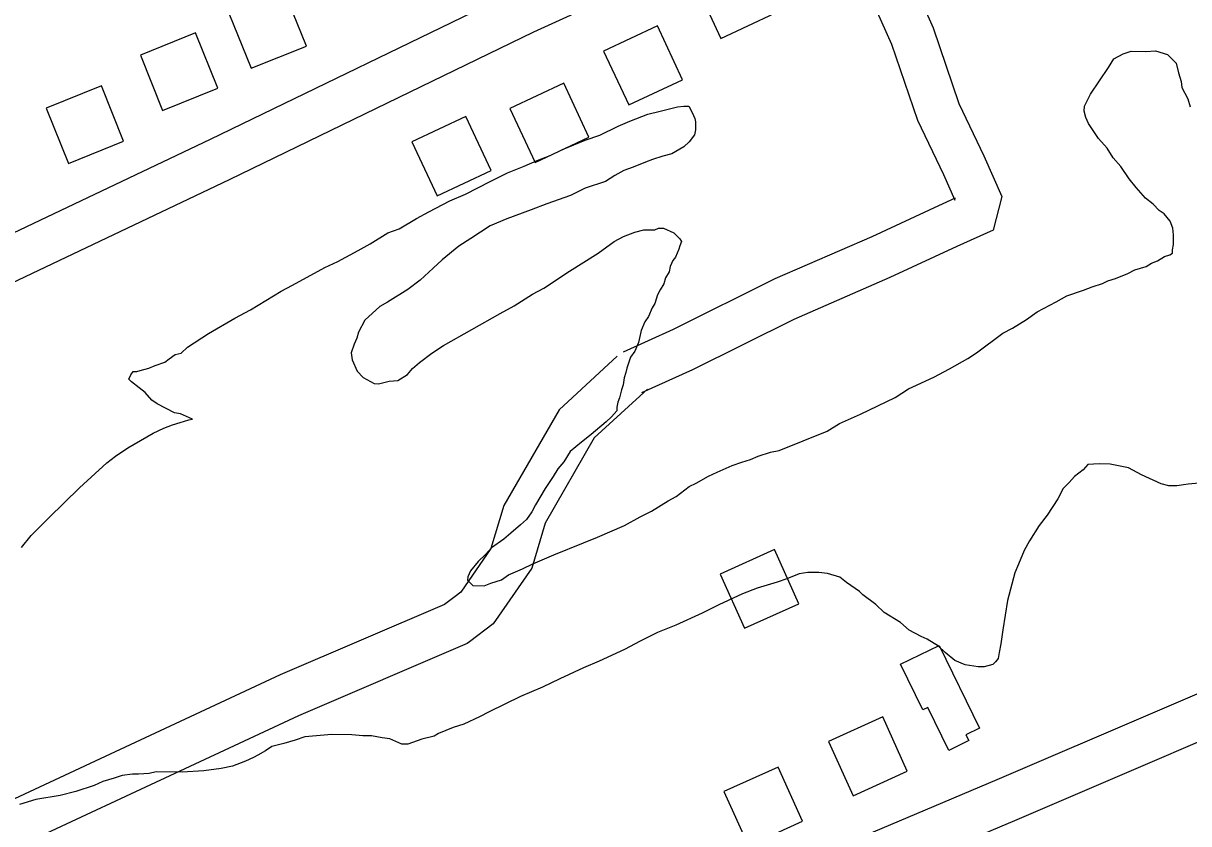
# Model space of a CAD drawing. Extents: x 3567028 to 3605064, y 510945 to 536587.
# Drawn here: x 3572503 to 3573286, y 532915 to 533452 of the extents above; entities that cross this region are included whole.
import ezdxf

# ---------------------------------------------------------------- set-up
doc = ezdxf.new("R2010")
doc.units = 0
for name, color, linetype in [('V-BLDG-OTLN', 7, 'Continuous'), ('V-ROAD-CNTR', 7, 'Continuous'), ('V-SITE-VEGE', 7, 'Continuous')]:
    doc.layers.add(name, color=color, linetype=linetype)

msp = doc.modelspace()

# ---------------------------------------------------------------- linework, layer by layer
at = {"layer": 'V-BLDG-OTLN'}
for points in [[(3572990.81, 533495.42), (3572954.6, 533478.43), (3572971.58, 533442.22), (3573007.8, 533459.2)], [(3572655.79, 533422.12), (3572692.89, 533437.06), (3572677.95, 533474.17), (3572640.85, 533459.23)], [(3572928.81, 533450.71), (3572892.6, 533433.72), (3572909.58, 533397.51), (3572945.8, 533414.49)], [(3572596.24, 533393.87), (3572633.35, 533408.81), (3572618.41, 533445.92), (3572581.3, 533430.98)], [(3572532.97, 533358.25), (3572570.07, 533373.18), (3572555.13, 533410.29), (3572518.03, 533395.35)], [(3572865.86, 533412.15), (3572829.65, 533395.16), (3572846.63, 533358.95), (3572882.85, 533375.94)], [(3572800.09, 533389.7), (3572763.88, 533372.71), (3572780.86, 533336.5), (3572817.08, 533353.49)], [(3572987.49, 533045.95), (3573023.94, 533062.43), (3573007.46, 533098.87), (3572971.01, 533082.4)], [(3573118.24, 533034.45), (3573145.36, 532978.89), (3573136.17, 532974.41), (3573138.07, 532970.51), (3573124.64, 532963.95), (3573110.54, 532992.83), (3573107.22, 532991.21), (3573092.3, 533021.79)], [(3573060.35, 532933.5), (3573096.79, 532949.98), (3573080.32, 532986.43), (3573043.87, 532969.95)], [(3572990.01, 532899.85), (3573026.45, 532916.33), (3573009.98, 532952.78), (3572973.53, 532936.3)]]:
    msp.add_lwpolyline(points, close=True, dxfattribs=at)
at = {"layer": 'V-ROAD-CNTR'}
for points in [[(3572980.02, 533691.76), (3572967.36, 533665.71), (3572949.55, 533609.31), (3572937.08, 533574.99), (3572925.15, 533539.8), (3572901.61, 533511.8), (3572872.62, 533491.63), (3572832.82, 533473.47), (3572628.13, 533374.3), (3572261.9, 533200.35), (3571962.72, 533059.97), (3571648.02, 532911.18), (3571428.58, 532806.21)], [(3572973.81, 533588.23), (3573006.86, 533576.75), (3573047.96, 533555.36), (3573074.4, 533528.85), (3573092.84, 533497.32), (3573114.22, 533449.22), (3573131.45, 533398.55), (3573148.28, 533363.28), (3573160.46, 533336.08), (3573154.45, 533313.49), (3573130.22, 533302.44), (3573085.16, 533281.64), (3573020.53, 533253.42), (3572952.34, 533219.55), (3572918.23, 533204.09)], [(3572963.67, 533560), (3572951.75, 533524.82), (3572922.01, 533489.44), (3572887.53, 533465.46), (3572845.59, 533446.32), (3572641.1, 533347.25), (3572274.71, 533173.22), (3571975.51, 533032.83), (3571660.9, 532884.08), (3571441.42, 532779.1)], [(3572963.67, 533560), (3572994.94, 533549.13), (3573029.99, 533530.89), (3573050.44, 533510.38), (3573066.1, 533483.61), (3573086.26, 533438.28), (3573103.62, 533387.22), (3573121.05, 533350.69), (3573128.73, 533333.52), (3573129.1, 533334.91), (3573117.71, 533329.71), (3573072.87, 533309.01), (3573007.85, 533280.62), (3572939.47, 533246.65), (3572905.85, 533231.42)], [(3574040.98, 533360.79), (3573990.9, 533328.21), (3573925.08, 533298.59), (3573736.74, 533213.29), (3573498.19, 533091.99), (3573442.42, 533064.93), (3573369.43, 533035.19), (3573157.04, 532944.16), (3572863.7, 532820.23), (3572762.62, 532774.76), (3572707.47, 532750.86), (3572530.05, 532663.2), (3572246.39, 532510), (3571949.43, 532354.54), (3571809.58, 532286.93), (3571576.89, 532162.73), (3571098.11, 531911.81)], [(3574047.2, 533329.04), (3574005.32, 533301.8), (3573937.42, 533271.24), (3573749.73, 533186.24), (3573511.53, 533065.12), (3573454.64, 533037.51), (3573381, 533007.51), (3573168.79, 532916.56), (3572875.69, 532792.73), (3572774.74, 532747.32), (3572720.09, 532723.63), (3572543.82, 532636.55), (3572260.48, 532483.52), (3571962.92, 532327.74), (3571823.18, 532260.18), (3571590.91, 532136.21), (3571101.32, 531879.62)], [(3572901.89, 533228.8), (3572862.73, 533192.78), (3572825.58, 533128.43), (3572816.99, 533099.58), (3572796.63, 533070.13), (3572792.81, 533067.26)], [(3572922.19, 533206.71), (3572886.42, 533173.81), (3572853.33, 533116.49), (3572844.38, 533086.45), (3572818.55, 533049.07), (3572802.47, 533036.98)], [(3572792.81, 533067.26), (3572785.76, 533061.95), (3572675.36, 533014.67), (3572412.47, 532892.22), (3572166.34, 532779.42), (3571887.33, 532647.94), (3571689.44, 532547.99), (3571562.85, 532486.88), (3571538.87, 532476.36)], [(3572802.47, 533036.98), (3572800.9, 533035.8), (3572687.6, 532987.27), (3572425.06, 532864.99), (3572178.99, 532752.21), (3571900.49, 532620.98), (3571702.73, 532521.09), (3571575.4, 532459.63), (3571553.77, 532450.13)]]:
    msp.add_lwpolyline(points, dxfattribs=at)
at = {"layer": 'V-SITE-VEGE'}
for p, q in [((3573235.55, 533428.54), (3573242.02, 533431.95)), ((3573242.02, 533431.95), (3573247.29, 533433.61)), ((3573247.29, 533433.61), (3573257.2, 533433.47)), ((3573257.2, 533433.47), (3573263.62, 533433.96)), ((3573263.62, 533433.96), (3573271.74, 533431.51)), ((3573271.74, 533431.51), (3573277.48, 533425.59)), ((3573231.97, 533422.77), (3573235.55, 533428.54)), ((3573277.48, 533425.59), (3573279.14, 533419.15)), ((3573220.04, 533404.87), (3573231.97, 533422.77)), ((3573279.14, 533419.15), (3573280.8, 533413.3)), ((3573280.8, 533413.3), (3573281.32, 533409.21)), ((3573281.32, 533409.21), (3573285.29, 533401.57)), ((3573215.84, 533396.77), (3573220.04, 533404.87)), ((3573285.29, 533401.57), (3573286.96, 533396.3)), ((3572922.52, 533391.22), (3572930.71, 533393.43)), ((3572930.71, 533393.43), (3572942.41, 533396.17)), ((3572942.41, 533396.17), (3572946.5, 533396.69)), ((3572946.5, 533396.69), (3572950, 533396.64)), ((3572950, 533396.64), (3572952.27, 533392.52)), ((3572952.27, 533392.52), (3572953.96, 533388.42)), ((3573215.79, 533393.28), (3573215.84, 533396.77)), ((3573216.9, 533389.18), (3573215.79, 533393.28)), ((3572902.58, 533383.35), (3572910.21, 533386.73)), ((3572910.21, 533386.73), (3572922.52, 533391.22)), ((3572953.96, 533388.42), (3572954.5, 533386.08)), ((3572954.5, 533386.08), (3572954.43, 533380.83)), ((3573218.58, 533385.07), (3573216.9, 533389.18)), ((3573225.43, 533375.06), (3573218.58, 533385.07)), ((3572880.28, 533373.77), (3572890.24, 533377.12)), ((3572890.24, 533377.12), (3572902.58, 533383.35)), ((3572953.79, 533377.34), (3572950.22, 533372.73)), ((3572954.43, 533380.83), (3572953.79, 533377.34)), ((3572865.03, 533367.58), (3572880.28, 533373.77)), ((3572946.68, 533369.29), (3572938.45, 533364.74)), ((3572950.22, 533372.73), (3572946.68, 533369.29)), ((3573231.17, 533368.56), (3573225.43, 533375.06)), ((3572848.02, 533360.26), (3572856.81, 533363.62)), ((3572856.81, 533363.62), (3572865.03, 533367.58)), ((3572932.59, 533363.08), (3572925.56, 533360.86)), ((3572938.45, 533364.74), (3572932.59, 533363.08)), ((3573235.15, 533362.09), (3573231.17, 533368.56)), ((3573240.31, 533356.18), (3573235.15, 533362.09)), ((3572828.07, 533351.81), (3572839.21, 533356.31)), ((3572839.21, 533356.31), (3572848.02, 533360.26)), ((3572906.22, 533353.56), (3572900.33, 533350.15)), ((3572912.66, 533355.8), (3572906.22, 533353.56)), ((3572920.87, 533359.18), (3572912.66, 533355.8)), ((3572925.56, 533360.86), (3572920.87, 533359.18)), ((3573246.02, 533347.94), (3573240.31, 533356.18)), ((3572799.87, 533337.65), (3572816.33, 533346.16)), ((3572816.33, 533346.16), (3572828.07, 533351.81)), ((3572893.86, 533346.17), (3572880.39, 533341.7)), ((3572900.33, 533350.15), (3572893.86, 533346.17)), ((3573250.59, 533342.04), (3573246.02, 533347.94)), ((3572789.31, 533333.15), (3572799.87, 533337.65)), ((3572880.39, 533341.7), (3572870.4, 533336.61)), ((3573256.9, 533334.95), (3573250.59, 533342.04)), ((3572775.21, 533325.78), (3572789.31, 533333.15)), ((3572854.58, 533331.01), (3572844.02, 533327.09)), ((3572870.4, 533336.61), (3572854.58, 533331.01)), ((3573262.08, 533330.79), (3573256.9, 533334.95)), ((3573266.11, 533326.65), (3573262.08, 533330.79)), ((3572766.98, 533321.23), (3572775.21, 533325.78)), ((3572844.02, 533327.09), (3572827.61, 533320.92)), ((3573269.57, 533324.27), (3573266.11, 533326.65)), ((3573273.58, 533319.54), (3573269.57, 533324.27)), ((3572747.6, 533311.61), (3572755.22, 533314.41)), ((3572755.22, 533314.41), (3572766.98, 533321.23)), ((3572816.46, 533316.42), (3572803.51, 533307.87)), ((3572827.61, 533320.92), (3572816.46, 533316.42)), ((3572927.19, 533313.61), (3572929.54, 533314.74)), ((3572929.54, 533314.74), (3572933.04, 533314.69)), ((3572933.04, 533314.69), (3572939.99, 533311.67)), ((3573275.26, 533314.85), (3573273.58, 533319.54)), ((3573275.77, 533310.18), (3573275.26, 533314.85)), ((3572735.83, 533304.21), (3572747.6, 533311.61)), ((3572803.51, 533307.87), (3572795.28, 533302.74)), ((3572899.68, 533305.85), (3572906.14, 533309.26)), ((3572906.14, 533309.26), (3572913.76, 533312.06)), ((3572913.76, 533312.06), (3572919.62, 533313.72)), ((3572919.62, 533313.72), (3572927.19, 533313.61)), ((3572939.99, 533311.67), (3572944.01, 533307.53)), ((3572944.01, 533307.53), (3572945.15, 533305.76)), ((3573275.68, 533303.77), (3573275.77, 533310.18)), ((3572714.09, 533292.29), (3572727.6, 533299.67)), ((3572727.6, 533299.67), (3572735.83, 533304.21)), ((3572795.28, 533302.74), (3572784.06, 533293.58)), ((3572889.06, 533297.85), (3572899.68, 533305.85)), ((3572943.32, 533300.54), (3572940.91, 533295.33)), ((3572943.94, 533302.87), (3572943.32, 533300.54)), ((3572945.15, 533305.76), (3572943.94, 533302.87)), ((3573275.01, 533297.95), (3573275.04, 533300.28)), ((3573275.04, 533300.28), (3573275.68, 533303.77)), ((3572705.28, 533288.34), (3572714.09, 533292.29)), ((3572784.06, 533293.58), (3572778.15, 533287.84)), ((3572869.65, 533285.9), (3572889.06, 533297.85)), ((3572939.13, 533293.03), (3572937.32, 533288.97)), ((3572940.91, 533295.33), (3572939.13, 533293.03)), ((3573257.38, 533288.89), (3573260.91, 533291.16)), ((3573260.91, 533291.16), (3573265.02, 533292.85)), ((3573265.02, 533292.85), (3573269.73, 533295.7)), ((3573269.73, 533295.7), (3573273.24, 533296.81)), ((3573273.24, 533296.81), (3573275.01, 533297.95)), ((3572683.53, 533276.42), (3572705.28, 533288.34)), ((3572778.15, 533287.84), (3572769.28, 533279.81)), ((3572852.57, 533274.49), (3572869.65, 533285.9)), ((3572936.69, 533285.48), (3572934.29, 533281.44)), ((3572937.32, 533288.97), (3572936.69, 533285.48)), ((3573236.86, 533281.03), (3573245.07, 533284.4)), ((3573245.07, 533284.4), (3573249.77, 533286.67)), ((3573249.77, 533286.67), (3573257.38, 533288.89)), ((3572675.9, 533272.45), (3572683.53, 533276.42)), ((3572769.28, 533279.81), (3572761.03, 533273.52)), ((3572933.07, 533277.38), (3572930.68, 533273.33)), ((3572934.29, 533281.44), (3572933.07, 533277.38)), ((3573215.17, 533273.19), (3573221.04, 533275.43)), ((3573221.04, 533275.43), (3573228.07, 533277.66)), ((3573228.07, 533277.66), (3573231.59, 533279.36)), ((3573231.59, 533279.36), (3573236.86, 533281.03)), ((3572655.3, 533259.93), (3572675.9, 533272.45)), ((3572761.03, 533273.52), (3572747.49, 533264.97)), ((3572832.57, 533262.54), (3572844.93, 533270.52)), ((3572844.93, 533270.52), (3572852.57, 533274.49)), ((3572928.88, 533269.86), (3572927.04, 533264.06)), ((3572930.68, 533273.33), (3572928.88, 533269.86)), ((3573196.98, 533265.3), (3573204.04, 533269.27)), ((3573204.04, 533269.27), (3573215.17, 533273.19)), ((3572644.73, 533254.26), (3572655.3, 533259.93)), ((3572742.21, 533262.14), (3572732.16, 533252.96)), ((3572747.49, 533264.97), (3572742.21, 533262.14)), ((3572823.17, 533257.44), (3572832.57, 533262.54)), ((3572925.25, 533261.17), (3572922.83, 533255.37)), ((3572927.04, 533264.06), (3572925.25, 533261.17)), ((3573184.06, 533258.49), (3573196.98, 533265.3)), ((3572627.09, 533244.02), (3572644.73, 533254.26)), ((3572732.16, 533252.96), (3572727.96, 533244.86)), ((3572784.96, 533235.85), (3572823.17, 533257.44)), ((3572920.45, 533251.91), (3572918.03, 533246.12)), ((3572922.83, 533255.37), (3572920.45, 533251.91)), ((3573167.57, 533247.66), (3573176.98, 533253.35)), ((3573176.98, 533253.35), (3573184.06, 533258.49)), ((3572612.96, 533234.91), (3572627.09, 533244.02)), ((3572727.96, 533244.86), (3572726.73, 533240.8)), ((3572918.03, 533246.12), (3572916.16, 533237.98)), ((3573143.42, 533231.11), (3573161.11, 533244.26)), ((3573161.11, 533244.26), (3573167.57, 533247.66)), ((3572724.92, 533236.74), (3572723.08, 533230.94)), ((3572726.73, 533240.8), (3572724.92, 533236.74)), ((3572777.3, 533230.72), (3572784.96, 533235.85)), ((3572916.16, 533237.98), (3572913.74, 533232.19)), ((3572600.6, 533226.93), (3572604.72, 533229.78)), ((3572604.72, 533229.78), (3572608.82, 533230.89)), ((3572608.82, 533230.89), (3572612.96, 533234.91)), ((3572723.08, 533230.94), (3572723.6, 533226.27)), ((3572769.04, 533224.42), (3572777.3, 533230.72)), ((3572910.77, 533228.15), (3572908.32, 533220.61)), ((3572913.74, 533232.19), (3572910.77, 533228.15)), ((3573137.53, 533227.12), (3573143.42, 533231.11)), ((3572581.24, 533219.05), (3572587.1, 533220.72)), ((3572587.1, 533220.72), (3572591.2, 533222.4)), ((3572591.2, 533222.4), (3572597.65, 533224.64)), ((3572597.65, 533224.64), (3572600.6, 533226.93)), ((3572723.6, 533226.27), (3572726.99, 533218.64)), ((3572760.76, 533216.39), (3572764.32, 533220.42)), ((3572764.32, 533220.42), (3572769.04, 533224.42)), ((3572908.32, 533220.61), (3572907.7, 533217.7)), ((3573114.61, 533214.63), (3573125.19, 533220.31)), ((3573125.19, 533220.31), (3573137.53, 533227.12)), ((3572573.58, 533213.34), (3572574.79, 533216.23)), ((3572575.3, 533211.56), (3572573.58, 533213.34)), ((3572574.79, 533216.23), (3572576.57, 533218.54)), ((3572576.57, 533218.54), (3572578.9, 533218.5)), ((3572578.9, 533218.5), (3572581.24, 533219.05)), ((3572726.99, 533218.64), (3572731, 533214.5)), ((3572731, 533214.5), (3572738.52, 533210.31)), ((3572748.45, 533211.91), (3572754.29, 533212.4)), ((3572754.29, 533212.4), (3572760.76, 533216.39)), ((3572906.48, 533214.22), (3572905.83, 533209.57)), ((3572907.7, 533217.7), (3572906.48, 533214.22)), ((3573097.59, 533206.72), (3573114.61, 533214.63)), ((3572580.48, 533207.4), (3572575.3, 533211.56)), ((3572584.52, 533204.43), (3572580.48, 533207.4)), ((3572589.11, 533199.11), (3572584.52, 533204.43)), ((3572738.52, 533210.31), (3572741.43, 533210.26)), ((3572741.43, 533210.26), (3572748.45, 533211.91)), ((3572904.61, 533206.09), (3572903.37, 533200.86)), ((3572905.83, 533209.57), (3572904.61, 533206.09)), ((3573088.76, 533201.02), (3573097.59, 533206.72)), ((3572592.57, 533196.73), (3572589.11, 533199.11)), ((3572604.14, 533190.73), (3572592.57, 533196.73)), ((3572902.16, 533197.96), (3572901.52, 533194.48)), ((3572903.37, 533200.86), (3572902.16, 533197.96)), ((3573065.27, 533189.71), (3573088.76, 533201.02)), ((3572608.21, 533190.09), (3572604.14, 533190.73)), ((3572616.32, 533186.47), (3572608.21, 533190.09)), ((3572901.49, 533192.15), (3572897.93, 533188.12)), ((3572901.52, 533194.48), (3572901.49, 533192.15)), ((3573051.19, 533183.51), (3573065.27, 533189.71)), ((3572596.99, 533180.34), (3572602.85, 533182.59)), ((3572602.85, 533182.59), (3572608.12, 533184.26)), ((3572608.12, 533184.26), (3572613.98, 533185.92)), ((3572613.98, 533185.92), (3572616.32, 533186.47)), ((3572894.38, 533184.67), (3572884.34, 533176.07)), ((3572897.93, 533188.12), (3572894.38, 533184.67)), ((3573042.95, 533178.39), (3573051.19, 533183.51)), ((3572572.9, 533167.29), (3572589.94, 533176.95)), ((3572589.94, 533176.95), (3572596.99, 533180.34)), ((3572884.34, 533176.07), (3572877.85, 533170.93)), ((3573010.69, 533165.45), (3573042.95, 533178.39)), ((3572564.65, 533161.58), (3572572.9, 533167.29)), ((3572877.85, 533170.93), (3572870.18, 533164.63)), ((3573004.85, 533164.38), (3573010.69, 533165.45)), ((3572558.75, 533157.01), (3572564.65, 533161.58)), ((3572866, 533157.69), (3572861.85, 533153.09)), ((3572870.18, 533164.63), (3572866, 533157.69)), ((3572979.06, 533155.43), (3572985.51, 533157.67)), ((3572985.51, 533157.67), (3572991.36, 533159.33)), ((3572991.36, 533159.33), (3572996.64, 533161.58)), ((3572996.64, 533161.58), (3573004.85, 533164.38)), ((3572540.43, 533140.37), (3572558.75, 533157.01)), ((3572861.85, 533153.09), (3572858.85, 533147.89)), ((3572963.21, 533148.09), (3572969.08, 533150.92)), ((3572969.08, 533150.92), (3572979.06, 533155.43)), ((3573215.13, 533152.51), (3573209.23, 533147.93)), ((3573218.1, 533155.96), (3573215.13, 533152.51)), ((3573225.68, 533156.43), (3573218.1, 533155.96)), ((3573233.26, 533156.32), (3573225.68, 533156.43)), ((3573245.47, 533153.81), (3573233.26, 533156.32)), ((3573254.14, 533149.02), (3573245.47, 533153.81)), ((3572858.85, 533147.89), (3572853.49, 533139.81)), ((3572950.29, 533141.28), (3572954.98, 533143.55)), ((3572954.98, 533143.55), (3572963.21, 533148.09)), ((3573205.68, 533143.91), (3573201.53, 533139.88)), ((3573209.23, 533147.93), (3573205.68, 533143.91)), ((3573267.46, 533142.99), (3573254.14, 533149.02)), ((3573272.69, 533141.75), (3573267.46, 533142.99)), ((3573277.93, 533141.67), (3573272.69, 533141.75)), ((3573285.53, 533142.72), (3573277.93, 533141.67)), ((3573300.71, 533144.24), (3573285.53, 533142.72)), ((3572519.73, 533120.27), (3572540.43, 533140.37)), ((3572853.49, 533139.81), (3572846.91, 533128.83)), ((3572936.15, 533131.58), (3572941.44, 533134.42)), ((3572941.44, 533134.42), (3572950.29, 533141.28)), ((3573201.53, 533139.88), (3573197.93, 533132.94)), ((3572846.91, 533128.83), (3572844.51, 533124.2)), ((3572924.97, 533124.75), (3572936.15, 533131.58)), ((3573197.93, 533132.94), (3573190.77, 533121.97)), ((3572507.89, 533108.21), (3572519.73, 533120.27)), ((3572840.94, 533119), (3572836.8, 533115.57)), ((3572844.51, 533124.2), (3572840.94, 533119)), ((3572906.76, 533115.11), (3572917.33, 533120.79)), ((3572917.33, 533120.79), (3572924.97, 533124.75)), ((3573190.77, 533121.97), (3573185.43, 533115.06)), ((3572836.8, 533115.57), (3572830.31, 533109.83)), ((3572888.57, 533107.22), (3572906.76, 533115.11)), ((3573185.43, 533115.06), (3573178.86, 533104.66)), ((3572501.36, 533100.14), (3572507.89, 533108.21)), ((3572825.58, 533105.82), (3572817.34, 533100.11)), ((3572830.31, 533109.83), (3572825.58, 533105.82)), ((3572859.24, 533095.41), (3572879.18, 533103.28)), ((3572879.18, 533103.28), (3572888.57, 533107.22)), ((3573178.86, 533104.66), (3573175.27, 533098.3)), ((3572813.19, 533095.51), (3572808.46, 533090.92)), ((3572817.34, 533100.11), (3572813.19, 533095.51)), ((3572845.16, 533089.21), (3572859.24, 533095.41)), ((3573175.27, 533098.3), (3573171.63, 533089.03)), ((3572808.46, 533090.92), (3572803.11, 533084.59)), ((3572838.11, 533085.82), (3572845.16, 533089.21)), ((3573171.63, 533089.03), (3573169.21, 533083.23)), ((3572801.31, 533080.53), (3572801.27, 533078.2)), ((3572803.11, 533084.59), (3572801.31, 533080.53)), ((3572824.01, 533078.45), (3572828.73, 533081.87)), ((3572828.73, 533081.87), (3572838.11, 533085.82)), ((3573015.82, 533079.1), (3573009.38, 533076.86)), ((3573024.04, 533082.47), (3573015.82, 533079.1)), ((3573029.88, 533083.55), (3573024.04, 533082.47)), ((3573037.46, 533083.44), (3573029.88, 533083.55)), ((3573043.28, 533082.77), (3573037.46, 533083.44)), ((3573051.41, 533080.32), (3573043.28, 533082.77)), ((3573056.02, 533076.75), (3573051.41, 533080.32)), ((3573169.21, 533083.23), (3573164.27, 533064.65)), ((3572801.27, 533078.2), (3572804.72, 533074.65)), ((3572804.72, 533074.65), (3572812.29, 533074.54)), ((3572812.29, 533074.54), (3572816.98, 533076.22)), ((3572816.98, 533076.22), (3572824.01, 533078.45)), ((3572995.91, 533072.98), (3572985.94, 533069.05)), ((3573009.38, 533076.86), (3572995.91, 533072.98)), ((3573064.68, 533070.79), (3573056.02, 533076.75)), ((3572985.94, 533069.05), (3572970.09, 533061.7)), ((3573066.97, 533068.43), (3573064.68, 533070.79)), ((3573075.62, 533061.89), (3573066.97, 533068.43)), ((3573164.27, 533064.65), (3573161.06, 533044.87)), ((3572958.93, 533056.04), (3572941.33, 533048.14)), ((3572970.09, 533061.7), (3572958.93, 533056.04)), ((3573081.37, 533056.55), (3573075.62, 533061.89)), ((3573092.35, 533049.97), (3573081.37, 533056.55)), ((3572941.33, 533048.14), (3572929.01, 533043.07)), ((3573098.1, 533044.65), (3573092.35, 533049.97)), ((3572929.01, 533043.07), (3572917.26, 533037.42)), ((3573106.2, 533040.44), (3573098.1, 533044.65)), ((3573110.25, 533038.63), (3573106.2, 533040.44)), ((3573161.06, 533044.87), (3573159.76, 533035.57)), ((3572917.26, 533037.42), (3572906.69, 533031.74)), ((3573117.76, 533033.86), (3573110.25, 533038.63)), ((3573122.36, 533029.71), (3573117.76, 533033.86)), ((3573159.76, 533035.57), (3573158.51, 533029.76)), ((3572906.69, 533031.74), (3572889.66, 533023.83)), ((3573128.7, 533024.37), (3573122.36, 533029.71)), ((3573135.64, 533021.35), (3573128.7, 533024.37)), ((3573157.87, 533025.68), (3573156.08, 533023.38)), ((3573158.51, 533029.76), (3573157.87, 533025.68)), ((3572879.1, 533019.33), (3572863.25, 533011.98)), ((3572889.66, 533023.83), (3572879.1, 533019.33)), ((3573144.37, 533020.06), (3573135.64, 533021.35)), ((3573148.45, 533019.99), (3573144.37, 533020.06)), ((3573154.31, 533021.66), (3573148.45, 533019.99)), ((3573156.08, 533023.38), (3573154.31, 533021.66)), ((3572863.25, 533011.98), (3572851.51, 533006.33)), ((3572851.51, 533006.33), (3572836.84, 533000.13)), ((3572836.84, 533000.13), (3572815.7, 532989.95)), ((3572809.24, 532986.55), (3572798.67, 532981.46)), ((3572815.7, 532989.95), (3572809.24, 532986.55)), ((3572791.64, 532979.24), (3572781.67, 532975.3)), ((3572798.67, 532981.46), (3572791.64, 532979.24)), ((3572685.41, 532970.9), (3572677.8, 532968.68)), ((3572691.85, 532973.14), (3572685.41, 532970.9)), ((3572709.95, 532974.62), (3572691.85, 532973.14)), ((3572723.36, 532974.42), (3572709.95, 532974.62)), ((3572730.93, 532973.72), (3572723.36, 532974.42)), ((3572736.75, 532973.64), (3572730.93, 532973.72)), ((3572743.73, 532972.37), (3572736.75, 532973.64)), ((3572748.97, 532971.7), (3572743.73, 532972.37)), ((3572757.08, 532968.09), (3572748.97, 532971.7)), ((3572770.54, 532971.39), (3572761.16, 532968.03)), ((3572778.73, 532973.6), (3572770.54, 532971.39)), ((3572781.67, 532975.3), (3572778.73, 532973.6)), ((3572665.48, 532963.62), (3572660.19, 532960.78)), ((3572669.6, 532966.47), (3572665.48, 532963.62)), ((3572677.8, 532968.68), (3572669.6, 532966.47)), ((3572761.16, 532968.03), (3572757.08, 532968.09)), ((3572651.97, 532956.82), (3572643.18, 532953.46)), ((3572657.25, 532959.07), (3572651.97, 532956.82)), ((3572660.19, 532960.78), (3572657.25, 532959.07)), ((3572569.04, 532946.98), (3572563.77, 532945.31)), ((3572576.05, 532948.04), (3572569.04, 532946.98)), ((3572580.13, 532947.98), (3572576.05, 532948.04)), ((3572587.13, 532948.46), (3572580.13, 532947.98)), ((3572591.82, 532949.55), (3572587.13, 532948.46)), ((3572609.3, 532949.29), (3572591.82, 532949.55)), ((3572623.89, 532950.24), (3572609.3, 532949.29)), ((3572635.57, 532951.82), (3572623.89, 532950.24)), ((3572643.18, 532953.46), (3572635.57, 532951.82)), ((3572550.29, 532940.26), (3572537.98, 532936.36)), ((3572556.16, 532943.09), (3572550.29, 532940.26)), ((3572563.77, 532945.31), (3572556.16, 532943.09)), ((3572511.09, 532930.93), (3572499.96, 532927.6)), ((3572527.45, 532933.6), (3572511.09, 532930.93)), ((3572537.98, 532936.36), (3572527.45, 532933.6))]:
    msp.add_line(p, q, dxfattribs=at)

doc.saveas('drawing.dxf')
